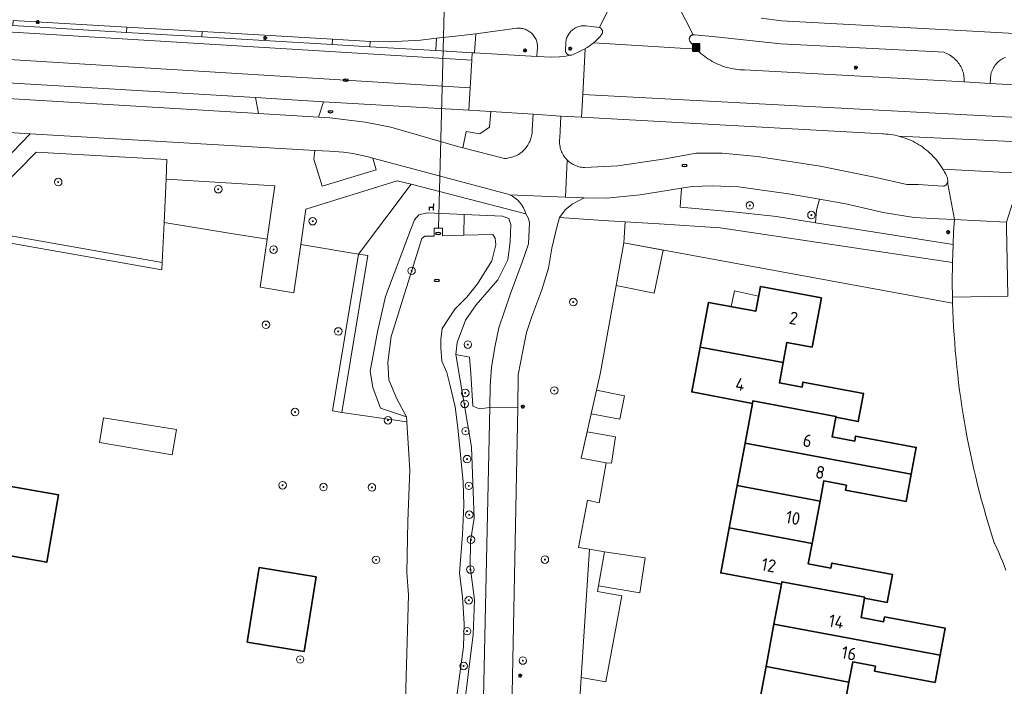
# Model space of a CAD drawing. Header units: metres. Extents: x 152610 to 160096, y 456114 to 462495.
# Tile 608 of 656: x 158622 to 158727, y 460867 to 460938. Entities that reach past the tile are written whole.
import ezdxf
from ezdxf.enums import TextEntityAlignment as Align

# ---------------------------------------------------------------- set-up
doc = ezdxf.new("R2010")
doc.units = ezdxf.units.M
doc.header["$LTSCALE"] = 0.5
doc.layers.get('0').update_dxf_attribs({"linetype": 'CONTINUOUS'})
for name, color, linetype, lineweight in [('B-PV-GK-BESCHOEIING-G', 251, 'GK-BESCHOEIING-SO', 18), ('B-PV-GR-BEPLANTING_CULTUUR_BOSPLANTSOEN-GV', 251, 'CONTINUOUS', 18), ('B-PV-GR-BOOM-S', 251, 'CONTINUOUS', 25), ('B-PV-GR-HAAG-GV', 251, 'CONTINUOUS', 13), ('B-PV-IE-MEUBILAIR-S', 251, 'CONTINUOUS', 25), ('B-PV-IE-MEUBILAIR_WEGMEUBILAIR-S', 251, 'CONTINUOUS', 25), ('B-PV-IE-MEUBILAIR_WEGMEUBILAIR_AFVALBAK-S', 251, 'CONTINUOUS', 25), ('B-PV-IE-TERREINAFSCHEIDING_KUNSTMATIG_HEKWERK-G', 251, 'IE-TERREINAFSCHEIDING_KUNSTMATIG-SO', 18), ('B-PV-KW-KUNSTWERK_DUIKER-G', 251, 'CONTINUOUS', 18), ('B-PV-OG-BEBOUWING-GV', 6, 'CONTINUOUS', 35), ('B-PV-OG-BEBOUWING-T18', 1, 'CONTINUOUS', 18), ('B-PV-OG-BEBOUWING_OVERBOUWING-GV', 251, 'CONTINUOUS', 18), ('B-PV-OG-BEBOUWING_SCHUUR-GV', 251, 'CONTINUOUS', 18), ('B-PV-OG-TERREIN_BEGROEID-GV', 251, 'CONTINUOUS', 18), ('B-PV-OG-TERREIN_OEVER-GV', 251, 'CONTINUOUS', 18), ('B-PV-OG-WATER_SLOOT-GV', 251, 'CONTINUOUS', 18), ('B-PV-VH-GESLOTENVERHARDING_ASFALT-GV', 251, 'CONTINUOUS', 18), ('B-PV-VH-ONVERHARD_ZAND-GV', 251, 'CONTINUOUS', 18), ('B-PV-VH-OPENVERHARDING_BETONSTRAATSTEEN-GV', 251, 'CONTINUOUS', 18), ('B-PV-VH-OPENVERHARDING_STRAATBAKSTEEN-GV', 251, 'CONTINUOUS', 18), ('B-PV-VH-OPENVERHARDING_TEGEL-GV', 251, 'CONTINUOUS', 18)]:
    doc.layers.add(name, color=color, linetype=linetype, lineweight=lineweight)
doc.styles.add('NLCS-ISO', font='NLCS-ISO.ttf')
doc.styles.add('NLCS-ISO-M750-T18', font='NLCS-ISO.ttf', dxfattribs={"height": 1.35})
doc.linetypes.add('GK-BESCHOEIING-SO', pattern='A,18,-3,[1,NLCS.SHX,S=0.6,R=0,X=0,Y=0],-3', length=24)
doc.linetypes.add('IE-TERREINAFSCHEIDING_KUNSTMATIG-SO', pattern='A,4,[82,NLCS.SHX,S=0.75,R=90,X=0,Y=0],4,-2', length=10)

# ---------------------------------------------------------------- blocks, each defined once
blk = doc.blocks.new('SIE-WEG_AFVALBAK-SO')
h = blk.add_hatch(color=256)
h.dxf.hatch_style = 1
h.paths.add_polyline_path([(-1.5, -1.5), (1.5, -1.5), (1.5, 1.5), (-1.5, 1.5)])
for points in [[(-2, -2), (2, -2), (2, 2), (-2, 2)], [(-1.5, -1.5), (1.5, -1.5), (1.5, 1.5), (-1.5, 1.5)]]:
    blk.add_lwpolyline(points, close=True)
blk = doc.blocks.new('SIE-MEUBILAIR_PAAL_LICHTMAST-SO')
for points in [[(-0.62, 0), (-1, 0)], [(-0.71, 0.71), (-0.44, 0.44)], [(0, 1), (0, 0.62)], [(0.44, 0.44), (0.71, 0.71)], [(1, 0), (0.62, 0)], [(-0.71, -0.71), (-0.44, -0.44)], [(0, -0.62), (0, -1)], [(0.44, -0.44), (0.71, -0.71)]]:
    blk.add_lwpolyline(points)
blk.add_circle((0, 0), 0.5)
blk = doc.blocks.new('SIE-MEUBILAIR_PUT_RIOOLPUT-SO')
blk.add_ellipse((0, 0), major_axis=(1.25, 0), ratio=0.54)
at = {"style": 'NLCS-ISO'}
blk.add_text('ri', height=0.75, dxfattribs=at).set_placement((-0.04, 0.07), align=Align.MIDDLE_CENTER)
blk = doc.blocks.new('SIE-WEG_ZITBANK-SO')
at = {"color": 0, "linetype": 'ByBlock', "lineweight": 18}
blk.add_lwpolyline([(-0.91, -1.63), (-0.91, -0.2), (1.09, -0.2), (1.09, -1.63), (1.29, -1.63), (1.29, -0.21), (1.54, 1.78), (1.33, 1.78), (1.11, 0), (-1.11, 0), (-1.11, -1.63)], close=True, dxfattribs=at)
blk = doc.blocks.new('SGR-BOOM_GBKN-SO')
at = {"linetype": 'ByBlock', "lineweight": 18}
h = blk.add_hatch(color=0, dxfattribs=at)
h.dxf.hatch_style = 1
edge = h.paths.add_edge_path()
edge.add_arc((0, 0), 0.25, 0, 360)
at = {"color": 0, "linetype": 'ByBlock', "lineweight": 18}
for radius in [2, 0.25]:
    blk.add_circle((0, 0), radius, dxfattribs=at)
at = {"color": 0, "linetype": 'ByBlock', "lineweight": 18, "style": 'NLCS-ISO'}
blk.add_attdef('SOORT', (2.5, 0), '', height=1.5, dxfattribs=at)

msp = doc.modelspace()

# ---------------------------------------------------------------- linework, layer by layer
at = {"layer": 'B-PV-GK-BESCHOEIING-G', "flags": 128}
for points in [[(158663.664, 460895.69), (158664.016, 460890.048), (158663.816, 460884.616), (158663.703, 460879.126)], [(158663.703, 460879.126), (158663.885, 460876.759), (158663.551, 460865.516), (158661.753, 460856.928), (158660.324, 460852.789), (158659.541, 460850.135), (158659.06, 460847.428), (158659.046, 460845.269), (158659.299, 460843.249), (158659.898, 460841.763), (158660.574, 460840.433)]]:
    msp.add_lwpolyline(points, dxfattribs=at)
at = {"layer": 'B-PV-GR-BEPLANTING_CULTUUR_BOSPLANTSOEN-GV', "flags": 128}
for points in [[(158638.073, 460920.983), (158637.858, 460916.386), (158645.021, 460915.224), (158648.845, 460914.603), (158649.386, 460918.316), (158649.671, 460920.273)], [(158658.574, 460913.024), (158664.174, 460920.445), (158662.697, 460920.828), (158652.963, 460917.799), (158652.413, 460914.024)], [(158690.584, 460916.232), (158686.955, 460916.459), (158686.831, 460914.202), (158721.82, 460907.811), (158721.81, 460908.451), (158721.785, 460909.955), (158721.802, 460912.1), (158721.802, 460912.112), (158697.068, 460915.827)], [(158670.373, 460902.067), (158668.911, 460902.348), (158668.911, 460902.342), (158670.595, 460892.468), (158670.872, 460884.919), (158670.489, 460882.486), (158670.437, 460879.785), (158670.932, 460876.226), (158670.789, 460872.546), (158669.709, 460863.972), (158668.289, 460853.422), (158667.881, 460850.379), (158667.791, 460847.63), (158668.298, 460841.921), (158668.93, 460839.911), (158669.758, 460835.656), (158669.653, 460830.428), (158669.612, 460830.155), (158670.688, 460829.882), (158671.144, 460831.678), (158672.563, 460896.708), (158671.463, 460896.563), (158670.733, 460896.838), (158670.513, 460900.31)], [(158684.742, 460881.341), (158683.144, 460881.621), (158682.273, 460867.986), (158684.915, 460867.5), (158686.601, 460876.67), (158684.002, 460877.13)]]:
    msp.add_lwpolyline(points, close=True, dxfattribs=at)
at = {"layer": 'B-PV-GR-HAAG-GV', "flags": 128}
for points in [[(158619.27, 460914.554), (158637.623, 460911.346), (158637.66, 460912.129), (158618.876, 460915.412), (158618.744, 460914.645)], [(158659.56, 460912.859), (158658.574, 460913.024), (158655.788, 460896.341), (158656.774, 460896.176)]]:
    msp.add_lwpolyline(points, close=True, dxfattribs=at)
at = {"layer": 'B-PV-IE-TERREINAFSCHEIDING_KUNSTMATIG_HEKWERK-G', "flags": 128}
msp.add_lwpolyline([(158658.574, 460913.024), (158655.788, 460896.341)], dxfattribs=at)
at = {"layer": 'B-PV-KW-KUNSTWERK_DUIKER-G', "flags": 128}
msp.add_lwpolyline([(158667.881, 460947.059), (158667.091, 460915.777)], dxfattribs=at)
at = {"layer": 'B-PV-OG-BEBOUWING-GV', "flags": 128}
for points in [[(158588.578, 460883.609), (158587.823, 460879.3), (158580.611, 460880.555), (158577.736, 460864.092), (158580.139, 460863.671), (158579.378, 460859.317), (158599.069, 460855.869), (158599.828, 460860.223), (158602.232, 460859.802), (158603.589, 460867.583), (158606.374, 460883.549), (158625.379, 460880.229), (158626.632, 460887.402), (158614.88, 460889.481), (158617.683, 460905.477), (158615.279, 460905.898), (158616.042, 460910.251), (158596.33, 460913.699), (158595.566, 460909.345), (158593.163, 460909.765), (158589.173, 460887.003)], [(158707.842, 460908.371), (158701.359, 460909.582), (158700.863, 460906.939), (158695.841, 460907.881), (158694.949, 460903.129), (158703.781, 460901.477), (158704.184, 460903.622), (158706.862, 460903.121)], [(158703.781, 460901.477), (158694.949, 460903.129), (158694.052, 460898.349), (158700.516, 460897.136), (158700.566, 460897.404), (158709.39, 460895.754), (158709.372, 460895.656), (158711.778, 460895.204), (158712.339, 460898.19), (158705.885, 460899.4), (158705.786, 460898.869), (158703.376, 460899.322)], [(158709.39, 460895.754), (158700.566, 460897.404), (158700.516, 460897.136), (158699.721, 460892.9), (158717.409, 460889.593), (158717.944, 460892.449), (158711.49, 460893.657), (158711.392, 460893.128), (158708.982, 460893.578), (158709.372, 460895.656)], [(158717.409, 460889.593), (158699.721, 460892.9), (158698.875, 460888.396), (158707.703, 460886.745), (158708.103, 460888.887), (158710.512, 460888.437), (158710.413, 460887.907), (158716.867, 460886.701)], [(158707.703, 460886.745), (158698.875, 460888.396), (158698.03, 460883.892), (158706.861, 460882.24)], [(158706.861, 460882.24), (158698.03, 460883.892), (158697.13, 460879.1), (158703.588, 460877.891), (158703.637, 460878.156), (158712.468, 460876.505), (158712.45, 460876.407), (158714.859, 460875.956), (158715.416, 460878.934), (158708.962, 460880.141), (158708.863, 460879.612), (158706.454, 460880.063)], [(158646.706, 460871.735), (158652.775, 460870.733), (158654.048, 460878.675), (158647.979, 460879.677)], [(158712.468, 460876.505), (158703.637, 460878.156), (158703.588, 460877.891), (158702.796, 460873.651), (158720.498, 460870.341), (158721.036, 460873.219), (158714.573, 460874.429), (158714.474, 460873.9), (158712.065, 460874.35), (158712.45, 460876.407)], [(158720.498, 460870.341), (158702.796, 460873.651), (158701.954, 460869.146), (158710.784, 460867.495), (158711.185, 460869.64), (158713.594, 460869.189), (158713.494, 460868.661), (158719.958, 460867.451)], [(158710.784, 460867.495), (158701.954, 460869.146), (158701.112, 460864.641), (158709.943, 460862.99)]]:
    msp.add_lwpolyline(points, close=True, dxfattribs=at)
at = {"layer": 'B-PV-OG-BEBOUWING_OVERBOUWING-GV', "flags": 128}
for points in [[(158690.988, 460913.443), (158686.831, 460914.202), (158686.012, 460909.663), (158690.034, 460908.854)], [(158639.173, 460894.352), (158631.413, 460895.583), (158630.974, 460892.971), (158638.725, 460891.667)]]:
    msp.add_lwpolyline(points, close=True, dxfattribs=at)
at = {"layer": 'B-PV-OG-BEBOUWING_SCHUUR-GV', "flags": 128}
for points in [[(158701.164, 460908.546), (158698.588, 460909.102), (158698.224, 460907.434), (158700.863, 460906.939)], [(158686.887, 460897.943), (158683.918, 460898.554), (158683.345, 460896.031), (158686.372, 460895.469)], [(158685.925, 460893.572), (158682.907, 460894.104), (158682.272, 460891.308), (158684.931, 460890.828), (158685.484, 460890.762)], [(158689.087, 460880.702), (158684.742, 460881.341), (158684.104, 460877.712), (158688.506, 460876.979)]]:
    msp.add_lwpolyline(points, close=True, dxfattribs=at)
at = {"layer": 'B-PV-OG-TERREIN_BEGROEID-GV', "flags": 128}
for points in [[(158701.434, 460938.125), (158703.597, 460937.851), (158724.567, 460936.697), (158802.586, 460932.39)], [(158580.793, 460931.965), (158647.921, 460927.962), (158647.599, 460929.662), (158581.01, 460933.609)], [(158727.438, 460933.949), (158727.306, 460933.89), (158727.177, 460933.824), (158727.053, 460933.752), (158726.933, 460933.672), (158726.817, 460933.586), (158726.707, 460933.494), (158726.601, 460933.395), (158726.501, 460933.291), (158726.408, 460933.182), (158726.32, 460933.067), (158726.239, 460932.948), (158726.165, 460932.824), (158726.097, 460932.697), (158726.037, 460932.566), (158725.984, 460932.432), (158725.939, 460932.295), (158725.901, 460932.156), (158725.817, 460931.153), (158837.741, 460924.9)], [(158655.472, 460923.969), (158653.93, 460924.057), (158653.81, 460923.113), (158654.693, 460920.23), (158660.454, 460921.992), (158660.08, 460923.225)], [(158660.08, 460923.225), (158659.44, 460923.395)], [(158681.981, 460863.403), (158682.273, 460867.986), (158683.144, 460881.621), (158682.002, 460881.821), (158682.942, 460886.837), (158684.171, 460886.557), (158684.931, 460890.828), (158682.272, 460891.308), (158684.346, 460900.438), (158686.831, 460914.202), (158686.955, 460916.459), (158684.575, 460916.608), (158679.949, 460916.897), (158679.672, 460915.899), (158679.154, 460913.646), (158678.797, 460911.517), (158678.088, 460909.213), (158677.023, 460906.377), (158676.462, 460904.694), (158676.078, 460902.715), (158675.58, 460900.188), (158675.512, 460896.677), (158674.302, 460834.148)]]:
    msp.add_lwpolyline(points, dxfattribs=at)
for points in [[(158670.901, 460934.419), (158671.039, 460936.442), (158669.198, 460936.224), (158666.869, 460935.996), (158666.785, 460934.663), (158670.66, 460934.434)], [(158694.32, 460936.337), (158694.26, 460936.344), (158694.2, 460936.343), (158694.141, 460936.334), (158694.083, 460936.318), (158694.028, 460936.293), (158693.976, 460936.262), (158693.93, 460936.224), (158693.888, 460936.18), (158693.853, 460936.132), (158693.825, 460936.078), (158693.804, 460936.022), (158693.79, 460935.964), (158693.785, 460935.904), (158693.787, 460935.844), (158693.798, 460935.784), (158693.816, 460935.727), (158693.841, 460935.673), (158693.874, 460935.622), (158693.894, 460935.608), (158693.928, 460935.561), (158694.071, 460935.37), (158694.221, 460935.184), (158694.377, 460935.003), (158694.539, 460934.828), (158694.564, 460934.802), (158694.707, 460934.658), (158694.88, 460934.493), (158695.059, 460934.335), (158695.243, 460934.183), (158695.432, 460934.037), (158695.626, 460933.897), (158695.824, 460933.764), (158696.027, 460933.637), (158696.234, 460933.518), (158696.444, 460933.405), (158696.659, 460933.3), (158696.876, 460933.202), (158697.097, 460933.111), (158697.321, 460933.028), (158697.547, 460932.952), (158697.776, 460932.884), (158698.007, 460932.823), (158698.24, 460932.771), (158698.475, 460932.726), (158698.711, 460932.689), (158698.948, 460932.659), (158699.186, 460932.638), (158699.424, 460932.625), (158699.663, 460932.62), (158723.061, 460931.361), (158723.062, 460931.43), (158723.059, 460931.59), (158723.049, 460931.75), (158723.03, 460931.909), (158723.003, 460932.067), (158722.969, 460932.223), (158722.926, 460932.377), (158722.876, 460932.53), (158722.819, 460932.679), (158722.754, 460932.825), (158722.682, 460932.968), (158722.603, 460933.108), (158722.516, 460933.243), (158722.424, 460933.373), (158722.325, 460933.499), (158722.22, 460933.62), (158722.108, 460933.735), (158721.992, 460933.845), (158721.87, 460933.948), (158721.742, 460934.046), (158721.611, 460934.137), (158721.475, 460934.221), (158721.334, 460934.298), (158721.19, 460934.369), (158721.043, 460934.431), (158720.893, 460934.487), (158720.295, 460934.549), (158703.528, 460935.396), (158696.268, 460936.171), (158694.331, 460936.335)], [(158669.66, 460924.339), (158670.037, 460926.06), (158671.474, 460925.825), (158672.525, 460926.519), (158672.637, 460928.178), (158670.299, 460928.317), (158654.843, 460929.233), (158654.29, 460927.582), (158655.523, 460927.509), (158659.26, 460927.037), (158662.005, 460926.518), (158669.241, 460924.447)], [(158623.611, 460925.817), (158603.721, 460927.036), (158610.522, 460923.005), (158619.758, 460921.876)], [(158682.322, 460927.584), (158680.094, 460927.707), (158679.998, 460925.366), (158679.981, 460925.217), (158679.973, 460925.069), (158679.972, 460924.92), (158679.979, 460924.772), (158679.995, 460924.624), (158680.018, 460924.478), (158680.049, 460924.333), (158680.088, 460924.189), (158680.135, 460924.048), (158680.189, 460923.91), (158680.25, 460923.775), (158680.319, 460923.643), (158680.395, 460923.516), (158680.477, 460923.392), (158680.566, 460923.273), (158680.661, 460923.159), (158680.763, 460923.051), (158680.795, 460923.02), (158680.87, 460922.948), (158680.982, 460922.851), (158681.099, 460922.76), (158681.221, 460922.676), (158681.348, 460922.598), (158681.478, 460922.527), (158681.613, 460922.463), (158681.75, 460922.407), (158681.89, 460922.358), (158682.033, 460922.317), (158682.177, 460922.283), (158682.323, 460922.258), (158682.471, 460922.24), (158682.619, 460922.23), (158686.168, 460922.394), (158691.215, 460923.143), (158694.501, 460923.761), (158697.289, 460923.746), (158701.032, 460923.399), (158707.714, 460922.383), (158713.509, 460921.186), (158716.941, 460920.433), (158718.157, 460920.414), (158720.788, 460920.254), (158720.852, 460920.259), (158720.915, 460920.273), (158720.976, 460920.293), (158721.034, 460920.322), (158721.088, 460920.357), (158721.137, 460920.399), (158721.181, 460920.446), (158721.219, 460920.499), (158721.249, 460920.555), (158721.273, 460920.615), (158721.288, 460920.678), (158721.294, 460920.714), (158721.257, 460921.131), (158721.155, 460921.358), (158721.047, 460921.581), (158720.931, 460921.801), (158720.808, 460922.017), (158720.787, 460922.052), (158720.678, 460922.229), (158720.542, 460922.437), (158720.399, 460922.64), (158720.249, 460922.838), (158720.093, 460923.032), (158719.931, 460923.22), (158719.763, 460923.403), (158719.589, 460923.581), (158719.41, 460923.753), (158719.225, 460923.919), (158719.035, 460924.079), (158718.84, 460924.232), (158718.64, 460924.38), (158718.435, 460924.521), (158718.226, 460924.655), (158718.013, 460924.782), (158717.795, 460924.903), (158717.574, 460925.016), (158717.35, 460925.122), (158717.122, 460925.222), (158716.891, 460925.313), (158716.657, 460925.397), (158716.42, 460925.474), (158716.182, 460925.543), (158716.061, 460925.573), (158715.941, 460925.604), (158715.698, 460925.657), (158715.454, 460925.703), (158715.208, 460925.74), (158714.962, 460925.77), (158714.714, 460925.792), (158714.466, 460925.806), (158714.367, 460925.809)], [(158638.17, 460923.072), (158624.253, 460923.867), (158620.429, 460919.969), (158619.672, 460920.044), (158618.876, 460915.412), (158637.66, 460912.129), (158637.858, 460916.386), (158638.073, 460920.983)], [(158664.174, 460920.445), (158658.574, 460913.024), (158659.56, 460912.859), (158656.774, 460896.176), (158663.695, 460895.192), (158663.664, 460895.69), (158660.919, 460896.613), (158660.083, 460898.834), (158659.812, 460900.575), (158660.571, 460904.752), (158661.44, 460908.514), (158664.224, 460915.839), (158664.509, 460916.673), (158664.99, 460917.199), (158665.88, 460917.397), (158669.805, 460917.231), (158673.888, 460917.057), (158674.586, 460916.8), (158674.784, 460916.162), (158674.727, 460914.313), (158674.476, 460912.394), (158673.395, 460910.297), (158671.106, 460907.621), (158669.964, 460905.998), (158669.068, 460903.631), (158668.911, 460902.348), (158670.373, 460902.067), (158670.513, 460900.31), (158670.733, 460896.838), (158671.463, 460896.563), (158672.563, 460896.708), (158672.593, 460899.011), (158672.708, 460900.96), (158673.075, 460903.129), (158673.498, 460905.186), (158674.71, 460908.713), (158675.98, 460912.157), (158676.658, 460914.11), (158676.77, 460916.336), (158676.672, 460916.815), (158676.373, 460917.287)], [(158692.971, 460920.037), (158692.824, 460917.996), (158698.813, 460917.488), (158703.073, 460917.019), (158707.232, 460916.358), (158707.326, 460917.686), (158707.638, 460918.862), (158704.353, 460919.43), (158699.031, 460920.185), (158696.221, 460920.295), (158694.102, 460920.224)], [(158710.438, 460918.378), (158707.638, 460918.862), (158707.326, 460917.686), (158707.232, 460916.358), (158721.861, 460914.033), (158721.926, 460915.382), (158722.009, 460916.685), (158720.347, 460916.761), (158717.736, 460916.898), (158714.41, 460917.45)]]:
    msp.add_lwpolyline(points, close=True, dxfattribs=at)
at = {"layer": 'B-PV-OG-TERREIN_BEGROEID-GV'}
msp.add_lwpolyline([(158659.44, 460923.395, 0.0529813), (158655.472, 460923.969)], format="xyb", dxfattribs=at)
at = {"layer": 'B-PV-OG-TERREIN_OEVER-GV', "flags": 128}
msp.add_lwpolyline([(158669.805, 460917.231), (158665.88, 460917.397), (158664.99, 460917.199), (158664.509, 460916.673), (158664.224, 460915.839), (158661.44, 460908.514), (158660.571, 460904.752), (158659.812, 460900.575), (158660.083, 460898.834), (158660.919, 460896.613), (158663.664, 460895.69), (158662.65, 460897.609), (158661.787, 460899.656), (158661.698, 460901.495), (158662.05, 460904.266), (158665.319, 460914.682), (158665.628, 460914.916), (158666.63, 460914.943), (158666.609, 460915.777), (158667.517, 460915.777), (158667.522, 460914.965), (158669.776, 460915.027)], close=True, dxfattribs=at)
msp.add_lwpolyline([(158669.709, 460863.972), (158670.789, 460872.546), (158670.932, 460876.226), (158670.437, 460879.785), (158670.489, 460882.486), (158670.872, 460884.919), (158670.595, 460892.468), (158668.911, 460902.342), (158668.911, 460902.348), (158669.068, 460903.631), (158669.964, 460905.998), (158671.106, 460907.621), (158673.395, 460910.297), (158674.476, 460912.394), (158674.727, 460914.313), (158674.784, 460916.162), (158674.586, 460916.8), (158673.888, 460917.057), (158669.805, 460917.231), (158669.776, 460915.027), (158672.868, 460915.113), (158673.102, 460914.728), (158673.184, 460913.992), (158672.749, 460912.286), (158671.233, 460909.857), (158670.099, 460908.437), (158668.81, 460907.152), (158667.486, 460905.111), (158667.318, 460903.929), (158667.323, 460903.038), (158667.448, 460901.645), (158667.959, 460900.409), (158668.315, 460899.017), (158668.87, 460896.774), (158669.135, 460894.53), (158669.692, 460888.782), (158669.764, 460886.324), (158669.647, 460883.187), (158669.303, 460879.08), (158669.628, 460876.565), (158669.799, 460873.7), (158669.756, 460871.222), (158669.051, 460866.029)], dxfattribs=at)
at = {"layer": 'B-PV-OG-WATER_SLOOT-GV', "flags": 128}
msp.add_lwpolyline([(158669.051, 460866.029), (158669.756, 460871.222), (158669.799, 460873.7), (158669.628, 460876.565), (158669.303, 460879.08), (158669.647, 460883.187), (158669.764, 460886.324), (158669.692, 460888.782), (158669.135, 460894.53), (158668.87, 460896.774), (158668.315, 460899.017), (158667.959, 460900.409), (158667.448, 460901.645), (158667.323, 460903.038), (158667.318, 460903.929), (158667.486, 460905.111), (158668.81, 460907.152), (158670.099, 460908.437), (158671.233, 460909.857), (158672.749, 460912.286), (158673.184, 460913.992), (158673.102, 460914.728), (158672.868, 460915.113), (158669.776, 460915.027), (158667.522, 460914.965), (158667.517, 460915.777), (158666.609, 460915.777), (158666.63, 460914.943), (158665.628, 460914.916), (158665.319, 460914.682), (158662.05, 460904.266), (158661.698, 460901.495), (158661.787, 460899.656), (158662.65, 460897.609), (158663.664, 460895.69), (158663.695, 460895.192), (158664.016, 460890.048), (158663.816, 460884.616), (158663.703, 460879.126), (158663.885, 460876.759), (158663.551, 460865.516)], dxfattribs=at)
at = {"layer": 'B-PV-VH-GESLOTENVERHARDING_ASFALT-GV', "flags": 128}
for points in [[(158541.291, 460941.572), (158535.186, 460942.021), (158533.462, 460941.987), (158527.421, 460941.85), (158527.579, 460939.155), (158530.867, 460939.236), (158535.279, 460939.269), (158539.691, 460939.228), (158544.102, 460939.112), (158548.51, 460938.921), (158552.914, 460938.656), (158557.314, 460938.316), (158561.707, 460937.901), (158566.092, 460937.413), (158570.468, 460936.85), (158670.441, 460930.722), (158670.614, 460933.661), (158661.924, 460934.192)], [(158697.289, 460923.746), (158694.501, 460923.761), (158691.215, 460923.143), (158686.168, 460922.394), (158682.619, 460922.23), (158682.471, 460922.24), (158682.323, 460922.258), (158682.177, 460922.283), (158682.033, 460922.317), (158681.89, 460922.358), (158681.75, 460922.407), (158681.613, 460922.463), (158681.478, 460922.527), (158681.348, 460922.598), (158681.221, 460922.676), (158681.099, 460922.76), (158680.982, 460922.851), (158680.87, 460922.948), (158680.795, 460923.02), (158680.617, 460919.08), (158682.4, 460919.006), (158682.592, 460919.003), (158684.975, 460918.968), (158688.537, 460919.308), (158692.971, 460920.037), (158694.102, 460920.224), (158696.221, 460920.295), (158699.031, 460920.185), (158704.353, 460919.43), (158707.638, 460918.862), (158710.438, 460918.378), (158714.41, 460917.45), (158717.736, 460916.898), (158720.347, 460916.761), (158722.009, 460916.685), (158721.288, 460920.678), (158721.273, 460920.615), (158721.249, 460920.555), (158721.219, 460920.499), (158721.181, 460920.446), (158721.137, 460920.399), (158721.088, 460920.357), (158721.034, 460920.322), (158720.976, 460920.293), (158720.915, 460920.273), (158720.852, 460920.259), (158720.788, 460920.254), (158718.157, 460920.414), (158716.941, 460920.433), (158713.509, 460921.186), (158707.714, 460922.383), (158701.032, 460923.399)], [(158729.509, 460921.597), (158720.787, 460922.052), (158720.808, 460922.017), (158720.931, 460921.801), (158721.047, 460921.581), (158721.155, 460921.358), (158721.257, 460921.131), (158721.294, 460920.714), (158721.288, 460920.678), (158722.009, 460916.685), (158724.756, 460916.558), (158727.543, 460916.422), (158728.811, 460920.308), (158728.996, 460920.863), (158729.101, 460921.029), (158729.242, 460921.237), (158729.389, 460921.442)]]:
    msp.add_lwpolyline(points, close=True, dxfattribs=at)
for points in [[(158621.788, 460937.865), (158633.889, 460937.149), (158641.909, 460936.693), (158655.778, 460935.87), (158659.79, 460935.62), (158661.858, 460935.584), (158665.177, 460935.76), (158666.869, 460935.996), (158669.198, 460936.224), (158671.039, 460936.442), (158675.422, 460937.037), (158675.548, 460937.046), (158675.675, 460937.047), (158675.801, 460937.04), (158675.927, 460937.025), (158676.051, 460937.002), (158676.174, 460936.971), (158676.294, 460936.933), (158676.412, 460936.887), (158676.527, 460936.833), (158676.638, 460936.773), (158676.745, 460936.705), (158676.848, 460936.631), (158676.945, 460936.551), (158677.038, 460936.465), (158677.125, 460936.373), (158677.205, 460936.275), (158677.28, 460936.173), (158677.348, 460936.067), (158677.409, 460935.956), (158677.463, 460935.841), (158677.509, 460935.724), (158677.548, 460935.603), (158677.58, 460935.481), (158677.603, 460935.356), (158677.619, 460935.231), (158677.626, 460935.105), (158677.626, 460934.978), (158677.618, 460934.852), (158677.602, 460934.726), (158677.592, 460934.672), (158677.547, 460934.026), (158679.132, 460933.982), (158679.976, 460934.017), (158680.639, 460934.072), (158681.11, 460934.174), (158681.046, 460934.179), (158680.982, 460934.192), (158680.92, 460934.212), (158680.862, 460934.239), (158680.807, 460934.274), (158680.757, 460934.315), (158680.712, 460934.362), (158680.674, 460934.414), (158680.642, 460934.47), (158680.617, 460934.53), (158680.6, 460934.593), (158680.59, 460934.657), (158680.589, 460934.722), (158680.621, 460935.422), (158680.625, 460935.489), (158680.637, 460935.614), (158680.658, 460935.738), (158680.687, 460935.859), (158680.723, 460935.979), (158680.767, 460936.097), (158680.819, 460936.211), (158680.877, 460936.322), (158680.943, 460936.429), (158681.015, 460936.532), (158681.093, 460936.629), (158681.178, 460936.722), (158681.268, 460936.809), (158681.364, 460936.89), (158681.465, 460936.964), (158681.57, 460937.033), (158681.679, 460937.094), (158681.792, 460937.148), (158681.909, 460937.195), (158682.028, 460937.234), (158682.149, 460937.266), (158682.272, 460937.29), (158682.396, 460937.306), (158682.521, 460937.314), (158682.647, 460937.314), (158682.772, 460937.306), (158683.376, 460937.243), (158684.226, 460937.139), (158685.47, 460939.652)], [(158685.47, 460939.652), (158684.226, 460937.139), (158684.26, 460937.124), (158684.315, 460937.093), (158684.366, 460937.056), (158684.412, 460937.012), (158684.453, 460936.962), (158684.486, 460936.909), (158684.513, 460936.851), (158684.532, 460936.79), (158684.543, 460936.728), (158684.547, 460936.664), (158684.542, 460936.601), (158684.529, 460936.539), (158684.509, 460936.479), (158684.482, 460936.421), (158684.447, 460936.368), (158684.409, 460936.309), (158684.28, 460936.159), (158684.126, 460935.993), (158683.967, 460935.832), (158683.802, 460935.677), (158683.632, 460935.528), (158683.603, 460935.504), (158694.564, 460934.802), (158694.539, 460934.828), (158694.377, 460935.003), (158694.221, 460935.184), (158694.071, 460935.37), (158693.928, 460935.561), (158693.894, 460935.608), (158693.874, 460935.622), (158693.841, 460935.673), (158693.816, 460935.727), (158693.798, 460935.784), (158693.787, 460935.844), (158693.785, 460935.904), (158693.79, 460935.964), (158693.804, 460936.022), (158693.825, 460936.078), (158693.853, 460936.132), (158693.888, 460936.18), (158693.93, 460936.224), (158693.976, 460936.262), (158694.028, 460936.293), (158694.083, 460936.318), (158694.141, 460936.334), (158694.2, 460936.343), (158692.581, 460939.48)], [(158692.581, 460939.48), (158694.2, 460936.343), (158694.26, 460936.344), (158694.32, 460936.337), (158694.331, 460936.335), (158696.268, 460936.171), (158703.528, 460935.396), (158720.295, 460934.549), (158720.893, 460934.487), (158721.043, 460934.431), (158721.19, 460934.369), (158721.334, 460934.298), (158721.475, 460934.221), (158721.611, 460934.137), (158721.742, 460934.046), (158721.87, 460933.948), (158721.992, 460933.845), (158722.108, 460933.735), (158722.22, 460933.62), (158722.325, 460933.499), (158722.424, 460933.373), (158722.516, 460933.243), (158722.603, 460933.108), (158722.682, 460932.968), (158722.754, 460932.825), (158722.819, 460932.679), (158722.876, 460932.53), (158722.926, 460932.377), (158722.969, 460932.223), (158723.003, 460932.067), (158723.03, 460931.909), (158723.049, 460931.75), (158723.059, 460931.59), (158723.062, 460931.43), (158723.061, 460931.361), (158725.817, 460931.153), (158725.901, 460932.156), (158725.939, 460932.295), (158725.984, 460932.432), (158726.037, 460932.566), (158726.097, 460932.697), (158726.165, 460932.824), (158726.239, 460932.948), (158726.32, 460933.067), (158726.408, 460933.182), (158726.501, 460933.291), (158726.601, 460933.395), (158726.707, 460933.494), (158726.817, 460933.586), (158726.933, 460933.672), (158727.053, 460933.752), (158727.177, 460933.824), (158727.306, 460933.89), (158727.438, 460933.949)], [(158802.586, 460932.39), (158724.567, 460936.697), (158703.597, 460937.851), (158701.434, 460938.125)], [(158581.01, 460933.609), (158647.599, 460929.662), (158654.843, 460929.233), (158670.299, 460928.317), (158670.441, 460930.722), (158570.468, 460936.85)], [(158837.741, 460924.9), (158725.817, 460931.153), (158723.061, 460931.361), (158699.663, 460932.62), (158699.424, 460932.625), (158699.186, 460932.638), (158698.948, 460932.659), (158698.711, 460932.689), (158698.475, 460932.726), (158698.24, 460932.771), (158698.007, 460932.823), (158697.776, 460932.884), (158697.547, 460932.952), (158697.321, 460933.028), (158697.097, 460933.111), (158696.876, 460933.202), (158696.659, 460933.3), (158696.444, 460933.405), (158696.234, 460933.518), (158696.027, 460933.637), (158695.824, 460933.764), (158695.626, 460933.897), (158695.432, 460934.037), (158695.243, 460934.183), (158695.059, 460934.335), (158694.88, 460934.493), (158694.707, 460934.658), (158694.564, 460934.802), (158683.603, 460935.504), (158683.457, 460935.385), (158683.277, 460935.249), (158683.092, 460935.118), (158682.902, 460934.995), (158682.709, 460934.878), (158682.698, 460934.872), (158682.446, 460929.997), (158889.651, 460919.025)], [(158574.922, 460932.327), (158549.877, 460933.872), (158539.117, 460934.314), (158535.875, 460934.194), (158535.87, 460934.194), (158530.652, 460933.617), (158529.38, 460933.306), (158530.211, 460929.901), (158531.297, 460930.183), (158538.055, 460930.93), (158548.112, 460930.37), (158553.133, 460930.086), (158558.404, 460929.787), (158559.979, 460929.698), (158572.825, 460928.941), (158580.036, 460928.496), (158603.721, 460927.036), (158623.611, 460925.817), (158653.93, 460924.057), (158655.472, 460923.969)], [(158674.643, 460919.326), (158680.617, 460919.08), (158680.795, 460923.02), (158680.763, 460923.051), (158680.661, 460923.159), (158680.566, 460923.273), (158680.477, 460923.392), (158680.395, 460923.516), (158680.319, 460923.643), (158680.25, 460923.775), (158680.189, 460923.91), (158680.135, 460924.048), (158680.088, 460924.189), (158680.049, 460924.333), (158680.018, 460924.478), (158679.995, 460924.624), (158679.979, 460924.772), (158679.972, 460924.92), (158679.973, 460925.069), (158679.981, 460925.217), (158679.998, 460925.366), (158680.094, 460927.707), (158677.146, 460927.911), (158677.054, 460926.224), (158677.05, 460926.069), (158677.039, 460925.913), (158677.019, 460925.759), (158676.992, 460925.606), (158676.956, 460925.455), (158676.913, 460925.305), (158676.863, 460925.158), (158676.805, 460925.014), (158676.739, 460924.873), (158676.666, 460924.736), (158676.587, 460924.602), (158676.5, 460924.473), (158676.407, 460924.348), (158676.308, 460924.229), (158676.203, 460924.114), (158676.092, 460924.005), (158675.975, 460923.902), (158675.854, 460923.805), (158675.727, 460923.715), (158675.597, 460923.631), (158675.462, 460923.554), (158675.323, 460923.484), (158675.181, 460923.421), (158675.035, 460923.366), (158674.887, 460923.318), (158674.737, 460923.278), (158674.585, 460923.245), (158674.431, 460923.221), (158674.277, 460923.204), (158674.122, 460923.196), (158674.095, 460923.195), (158669.66, 460924.339), (158669.241, 460924.447), (158662.005, 460926.518), (158659.26, 460927.037), (158655.523, 460927.509), (158654.29, 460927.582), (158647.921, 460927.962), (158580.793, 460931.965)], [(158889.651, 460919.025), (158682.446, 460929.997), (158682.322, 460927.584), (158714.367, 460925.809), (158714.466, 460925.806), (158714.714, 460925.792), (158714.962, 460925.77), (158715.208, 460925.74), (158715.454, 460925.703), (158715.698, 460925.657), (158715.941, 460925.604), (158716.061, 460925.573), (158725.126, 460925.137), (158734.663, 460924.677)], [(158734.663, 460924.677), (158725.126, 460925.137), (158716.061, 460925.573), (158716.182, 460925.543), (158716.42, 460925.474), (158716.657, 460925.397), (158716.891, 460925.313), (158717.122, 460925.222), (158717.35, 460925.122), (158717.574, 460925.016), (158717.795, 460924.903), (158718.013, 460924.782), (158718.226, 460924.655), (158718.435, 460924.521), (158718.64, 460924.38), (158718.84, 460924.232), (158719.035, 460924.079), (158719.225, 460923.919), (158719.41, 460923.753), (158719.589, 460923.581), (158719.763, 460923.403), (158719.931, 460923.22), (158720.093, 460923.032), (158720.249, 460922.838), (158720.399, 460922.64), (158720.542, 460922.437), (158720.678, 460922.229), (158720.787, 460922.052), (158729.509, 460921.597)], [(158659.44, 460923.395), (158660.08, 460923.225), (158674.087, 460919.502)]]:
    msp.add_lwpolyline(points, dxfattribs=at)
at = {"layer": 'B-PV-VH-GESLOTENVERHARDING_ASFALT-GV'}
for points in [[(158655.472, 460923.969, -0.0529813), (158659.44, 460923.395)], [(158674.087, 460919.502, -0.0487152), (158674.643, 460919.326)]]:
    msp.add_lwpolyline(points, format="xyb", dxfattribs=at)
at = {"layer": 'B-PV-VH-ONVERHARD_ZAND-GV', "flags": 128}
for points in [[(158682.772, 460937.306), (158682.647, 460937.314), (158682.521, 460937.314), (158682.396, 460937.306), (158682.272, 460937.29), (158682.149, 460937.266), (158682.028, 460937.234), (158681.909, 460937.195), (158681.792, 460937.148), (158681.679, 460937.094), (158681.57, 460937.033), (158681.465, 460936.964), (158681.364, 460936.89), (158681.268, 460936.809), (158681.178, 460936.722), (158681.093, 460936.629), (158681.015, 460936.532), (158680.943, 460936.429), (158680.877, 460936.322), (158680.819, 460936.211), (158680.767, 460936.097), (158680.723, 460935.979), (158680.687, 460935.859), (158680.658, 460935.738), (158680.637, 460935.614), (158680.625, 460935.489), (158680.621, 460935.422), (158680.589, 460934.722), (158680.59, 460934.657), (158680.6, 460934.593), (158680.617, 460934.53), (158680.642, 460934.47), (158680.674, 460934.414), (158680.712, 460934.362), (158680.757, 460934.315), (158680.807, 460934.274), (158680.862, 460934.239), (158680.92, 460934.212), (158680.982, 460934.192), (158681.046, 460934.179), (158681.11, 460934.174), (158681.175, 460934.178), (158681.239, 460934.189), (158681.253, 460934.193), (158681.896, 460934.481), (158682.104, 460934.569), (158682.309, 460934.665), (158682.511, 460934.768), (158682.698, 460934.872), (158682.709, 460934.878), (158682.902, 460934.995), (158683.092, 460935.118), (158683.277, 460935.249), (158683.457, 460935.385), (158683.603, 460935.504), (158683.632, 460935.528), (158683.802, 460935.677), (158683.967, 460935.832), (158684.126, 460935.993), (158684.28, 460936.159), (158684.409, 460936.309), (158684.447, 460936.368), (158684.482, 460936.421), (158684.509, 460936.479), (158684.529, 460936.539), (158684.542, 460936.601), (158684.547, 460936.664), (158684.543, 460936.728), (158684.532, 460936.79), (158684.513, 460936.851), (158684.486, 460936.909), (158684.453, 460936.962), (158684.412, 460937.012), (158684.366, 460937.056), (158684.315, 460937.093), (158684.26, 460937.124), (158684.226, 460937.139), (158683.376, 460937.243)], [(158618.876, 460915.412), (158618.744, 460914.645), (158619.27, 460914.554), (158637.623, 460911.346), (158637.66, 460912.129)], [(158659.56, 460912.859), (158658.574, 460913.024), (158655.788, 460896.341), (158656.774, 460896.176)]]:
    msp.add_lwpolyline(points, close=True, dxfattribs=at)
at = {"layer": 'B-PV-VH-OPENVERHARDING_BETONSTRAATSTEEN-GV', "flags": 128}
for points in [[(158541.547, 460942.043), (158537.506, 460942.067), (158535.186, 460942.021), (158541.291, 460941.572), (158661.924, 460934.192), (158670.614, 460933.661), (158670.66, 460934.434), (158666.785, 460934.663), (158659.758, 460935.078), (158655.745, 460935.315), (158641.877, 460936.135), (158633.857, 460936.609), (158621.757, 460937.325), (158613.661, 460937.803), (158601.87, 460938.5), (158593.814, 460938.976), (158581.773, 460939.688), (158573.699, 460940.166), (158561.878, 460940.864), (158553.813, 460941.341), (158549.097, 460941.62), (158541.586, 460942.041)], [(158659.79, 460935.62), (158655.778, 460935.87), (158655.745, 460935.315), (158659.758, 460935.078)], [(158682.446, 460929.997), (158682.698, 460934.872), (158682.511, 460934.768), (158682.309, 460934.665), (158682.104, 460934.569), (158681.896, 460934.481), (158681.253, 460934.193), (158681.239, 460934.189), (158681.175, 460934.178), (158681.11, 460934.174), (158680.639, 460934.072), (158679.976, 460934.017), (158679.132, 460933.982), (158677.547, 460934.026), (158670.901, 460934.419), (158670.66, 460934.434), (158670.614, 460933.661), (158670.441, 460930.722), (158670.299, 460928.317), (158672.637, 460928.178), (158677.146, 460927.911), (158680.094, 460927.707), (158682.322, 460927.584)], [(158647.921, 460927.962), (158654.29, 460927.582), (158654.843, 460929.233), (158647.599, 460929.662)], [(158724.756, 460916.558), (158722.009, 460916.685), (158721.926, 460915.382), (158721.861, 460914.033), (158721.826, 460913.067), (158721.802, 460912.112), (158721.802, 460912.1), (158721.785, 460909.955), (158721.81, 460908.451), (158727.707, 460908.55), (158727.629, 460912.266), (158727.591, 460914.086), (158727.554, 460915.882), (158727.543, 460916.422)]]:
    msp.add_lwpolyline(points, close=True, dxfattribs=at)
for points in [[(158681.317, 460918.319), (158682.592, 460919.003), (158682.4, 460919.006), (158680.617, 460919.08), (158674.643, 460919.326)], [(158676.373, 460917.287), (158676.672, 460916.815), (158676.77, 460916.336), (158676.658, 460914.11), (158675.98, 460912.157), (158674.71, 460908.713), (158673.498, 460905.186), (158673.075, 460903.129), (158672.708, 460900.96), (158672.593, 460899.011), (158672.563, 460896.708), (158675.512, 460896.677), (158675.58, 460900.188), (158676.078, 460902.715), (158676.462, 460904.694), (158677.023, 460906.377), (158678.088, 460909.213), (158678.797, 460911.517), (158679.154, 460913.646), (158679.672, 460915.899), (158679.949, 460916.897), (158680.577, 460917.728), (158681.317, 460918.319)]]:
    msp.add_lwpolyline(points, dxfattribs=at)
at = {"layer": 'B-PV-VH-OPENVERHARDING_BETONSTRAATSTEEN-GV'}
msp.add_lwpolyline([(158674.643, 460919.326, -0.235745), (158676.373, 460917.287)], format="xyb", dxfattribs=at)
at = {"layer": 'B-PV-VH-OPENVERHARDING_STRAATBAKSTEEN-GV', "flags": 128}
for points in [[(158692.824, 460917.996), (158692.971, 460920.037), (158688.537, 460919.308), (158684.975, 460918.968), (158682.592, 460919.003), (158681.317, 460918.319), (158680.577, 460917.728), (158679.949, 460916.897), (158684.575, 460916.608), (158686.955, 460916.459), (158690.584, 460916.232), (158697.068, 460915.827), (158721.802, 460912.112), (158721.826, 460913.067), (158721.861, 460914.033), (158707.232, 460916.358), (158703.073, 460917.019), (158698.813, 460917.488)], [(158673.105, 460773.803), (158674.302, 460834.148), (158675.512, 460896.677), (158672.563, 460896.708), (158671.144, 460831.678), (158670.688, 460829.882), (158671.2, 460829.718), (158670.613, 460801.114), (158670.588, 460798.743), (158669.735, 460771.425), (158670.297, 460767.981), (158671.51, 460767.953), (158671.532, 460768.422), (158673.08, 460770.45), (158673.239, 460771.75)]]:
    msp.add_lwpolyline(points, close=True, dxfattribs=at)
msp.add_lwpolyline([(158727.707, 460908.55), (158721.81, 460908.451), (158721.82, 460907.811), (158721.848, 460906.962), (158721.884, 460906.112), (158721.928, 460905.263), (158721.98, 460904.415), (158722.04, 460903.567), (158722.108, 460902.72), (158722.184, 460901.873), (158722.268, 460901.027), (158722.36, 460900.182), (158722.46, 460899.338), (158722.568, 460898.495), (158722.683, 460897.653), (158722.807, 460896.812), (158722.939, 460895.972), (158723.078, 460895.134), (158723.225, 460894.297), (158723.381, 460893.461), (158723.544, 460892.627), (158723.714, 460891.794), (158723.893, 460890.963), (158724.08, 460890.134), (158724.274, 460889.306), (158724.476, 460888.481), (158724.686, 460887.657), (158724.904, 460886.835), (158725.129, 460886.016), (158725.362, 460885.198), (158725.603, 460884.383), (158725.851, 460883.57), (158726.107, 460882.76), (158726.252, 460882.313), (158726.303, 460882.206), (158726.517, 460881.748), (158726.724, 460881.286), (158726.923, 460880.821), (158727.115, 460880.354), (158727.299, 460879.883), (158727.476, 460879.409)], dxfattribs=at)
at = {"layer": 'B-PV-VH-OPENVERHARDING_TEGEL-GV', "flags": 128}
for points in [[(158633.889, 460937.149), (158621.788, 460937.865), (158621.757, 460937.325), (158633.857, 460936.609)], [(158641.909, 460936.693), (158633.889, 460937.149), (158633.857, 460936.609), (158641.877, 460936.135)], [(158655.778, 460935.87), (158641.909, 460936.693), (158641.877, 460936.135), (158655.745, 460935.315)], [(158675.801, 460937.04), (158675.675, 460937.047), (158675.548, 460937.046), (158675.422, 460937.037), (158671.039, 460936.442), (158670.901, 460934.419), (158677.547, 460934.026), (158677.592, 460934.672), (158677.602, 460934.726), (158677.618, 460934.852), (158677.626, 460934.978), (158677.626, 460935.105), (158677.619, 460935.231), (158677.603, 460935.356), (158677.58, 460935.481), (158677.548, 460935.603), (158677.509, 460935.724), (158677.463, 460935.841), (158677.409, 460935.956), (158677.348, 460936.067), (158677.28, 460936.173), (158677.205, 460936.275), (158677.125, 460936.373), (158677.038, 460936.465), (158676.945, 460936.551), (158676.848, 460936.631), (158676.745, 460936.705), (158676.638, 460936.773), (158676.527, 460936.833), (158676.412, 460936.887), (158676.294, 460936.933), (158676.174, 460936.971), (158676.051, 460937.002), (158675.927, 460937.025)], [(158666.785, 460934.663), (158666.869, 460935.996), (158665.177, 460935.76), (158661.858, 460935.584), (158659.79, 460935.62), (158659.758, 460935.078)], [(158677.146, 460927.911), (158672.637, 460928.178), (158672.525, 460926.519), (158671.474, 460925.825), (158670.037, 460926.06), (158669.66, 460924.339), (158674.095, 460923.195), (158674.122, 460923.196), (158674.277, 460923.204), (158674.431, 460923.221), (158674.585, 460923.245), (158674.737, 460923.278), (158674.887, 460923.318), (158675.035, 460923.366), (158675.181, 460923.421), (158675.323, 460923.484), (158675.462, 460923.554), (158675.597, 460923.631), (158675.727, 460923.715), (158675.854, 460923.805), (158675.975, 460923.902), (158676.092, 460924.005), (158676.203, 460924.114), (158676.308, 460924.229), (158676.407, 460924.348), (158676.5, 460924.473), (158676.587, 460924.602), (158676.666, 460924.736), (158676.739, 460924.873), (158676.805, 460925.014), (158676.863, 460925.158), (158676.913, 460925.305), (158676.956, 460925.455), (158676.992, 460925.606), (158677.019, 460925.759), (158677.039, 460925.913), (158677.05, 460926.069), (158677.054, 460926.224)]]:
    msp.add_lwpolyline(points, close=True, dxfattribs=at)
for points in [[(158674.087, 460919.502), (158660.08, 460923.225), (158660.454, 460921.992), (158654.693, 460920.23), (158653.81, 460923.113), (158653.93, 460924.057), (158623.611, 460925.817), (158619.758, 460921.876), (158610.522, 460923.005), (158603.721, 460927.036), (158580.036, 460928.496), (158579.944, 460927.923), (158579.735, 460926.608), (158603.178, 460925.109), (158609.9, 460921.241), (158616.414, 460920.44), (158617.867, 460920.262), (158617.097, 460915.772), (158616.992, 460915.161)], [(158616.992, 460915.161), (158616.955, 460914.948), (158618.744, 460914.645), (158618.876, 460915.412), (158619.672, 460920.044), (158620.429, 460919.969), (158624.253, 460923.867), (158638.17, 460923.072), (158638.073, 460920.983), (158649.671, 460920.273), (158649.386, 460918.316), (158648.845, 460914.603), (158648.104, 460909.514), (158651.666, 460908.891), (158652.413, 460914.024), (158652.963, 460917.799), (158662.697, 460920.828), (158664.174, 460920.445), (158676.373, 460917.287)]]:
    msp.add_lwpolyline(points, dxfattribs=at)
at = {"layer": 'B-PV-VH-OPENVERHARDING_TEGEL-GV'}
for points in [[(158674.643, 460919.326, 0.0487152), (158674.087, 460919.502)], [(158676.373, 460917.287, 0.235745), (158674.643, 460919.326)]]:
    msp.add_lwpolyline(points, format="xyb", dxfattribs=at)

# ---------------------------------------------------------------- block references
at = {"layer": 'B-PV-GR-BOOM-S', "xscale": 0.2, "yscale": 0.2, "zscale": 0.2}
for p in [(158626.592, 460920.682), (158643.633, 460919.922), (158700.225, 460918.196), (158706.79, 460917.174), (158653.685, 460916.518), (158649.518, 460913.499), (158664.212, 460911.238), (158681.434, 460907.914), (158648.709, 460905.498), (158656.409, 460904.791), (158670.201, 460903.389), (158669.934, 460898.244), (158679.408, 460898.506), (158669.873, 460897.082), (158651.809, 460896.211), (158661.694, 460895.344), (158669.96, 460894.183), (158670.122, 460891.207), (158650.485, 460888.421), (158654.837, 460888.239), (158659.991, 460888.201), (158670.311, 460888.369), (158670.362, 460885.293), (158670.54, 460882.634), (158660.435, 460880.491), (158678.408, 460880.52), (158670.473, 460879.462), (158670.302, 460876.186), (158670.13, 460872.909), (158652.351, 460869.892), (158676.063, 460869.78), (158669.752, 460869.208)]:
    msp.add_blockref('SGR-BOOM_GBKN-SO', p, dxfattribs=at)
at = {"layer": 'B-PV-IE-MEUBILAIR-S', "xscale": 0.2, "yscale": 0.2, "zscale": 0.2}
for name, p in [('SIE-MEUBILAIR_PAAL_LICHTMAST-SO', (158624.407, 460937.698)), ('SIE-MEUBILAIR_PAAL_LICHTMAST-SO', (158648.632, 460936.017)), ('SIE-MEUBILAIR_PAAL_LICHTMAST-SO', (158676.288, 460934.691)), ('SIE-MEUBILAIR_PAAL_LICHTMAST-SO', (158681.107, 460934.88)), ('SIE-MEUBILAIR_PAAL_LICHTMAST-SO', (158711.532, 460932.857)), ('SIE-MEUBILAIR_PUT_RIOOLPUT-SO', (158657.232, 460931.516)), ('SIE-MEUBILAIR_PUT_RIOOLPUT-SO', (158655.579, 460928.162)), ('SIE-MEUBILAIR_PUT_RIOOLPUT-SO', (158693.284, 460922.449)), ('SIE-MEUBILAIR_PUT_RIOOLPUT-SO', (158667.054, 460915.203)), ('SIE-MEUBILAIR_PAAL_LICHTMAST-SO', (158721.346, 460915.352)), ('SIE-MEUBILAIR_PUT_RIOOLPUT-SO', (158666.914, 460910.208)), ('SIE-MEUBILAIR_PAAL_LICHTMAST-SO', (158676.063, 460896.796)), ('SIE-MEUBILAIR_PAAL_LICHTMAST-SO', (158675.793, 460868.176))]:
    msp.add_blockref(name, p, dxfattribs=at)
at = {"layer": 'B-PV-IE-MEUBILAIR_WEGMEUBILAIR-S', "xscale": 0.2, "yscale": 0.2, "zscale": 0.2}
msp.add_blockref('SIE-WEG_ZITBANK-SO', (158666.293, 460918.013), dxfattribs=at)
at = {"layer": 'B-PV-IE-MEUBILAIR_WEGMEUBILAIR_AFVALBAK-S', "xscale": 0.2, "yscale": 0.2, "zscale": 0.2}
msp.add_blockref('SIE-WEG_AFVALBAK-SO', (158694.516, 460934.998), dxfattribs=at)

# ---------------------------------------------------------------- texts
at = {"layer": 'B-PV-OG-BEBOUWING-T18', "style": 'NLCS-ISO-M750-T18'}
for s, rotation, p in [('2', 349.4, (158704.894, 460906.205)), ('4', 349.3, (158699.204, 460899.167)), ('6', 349.4, (158706.363, 460893.173)), ('8', 349.4, (158707.719, 460889.801)), ('10', 349.4, (158704.825, 460884.952)), ('12', 349.4, (158702.241, 460879.924)), ('14', 349.4, (158709.444, 460873.934)), ('16', 349.4, (158710.796, 460870.551))]:
    msp.add_text(s, height=1.35, rotation=rotation, dxfattribs=at).set_placement(p, align=Align.MIDDLE)

doc.saveas('drawing.dxf')
